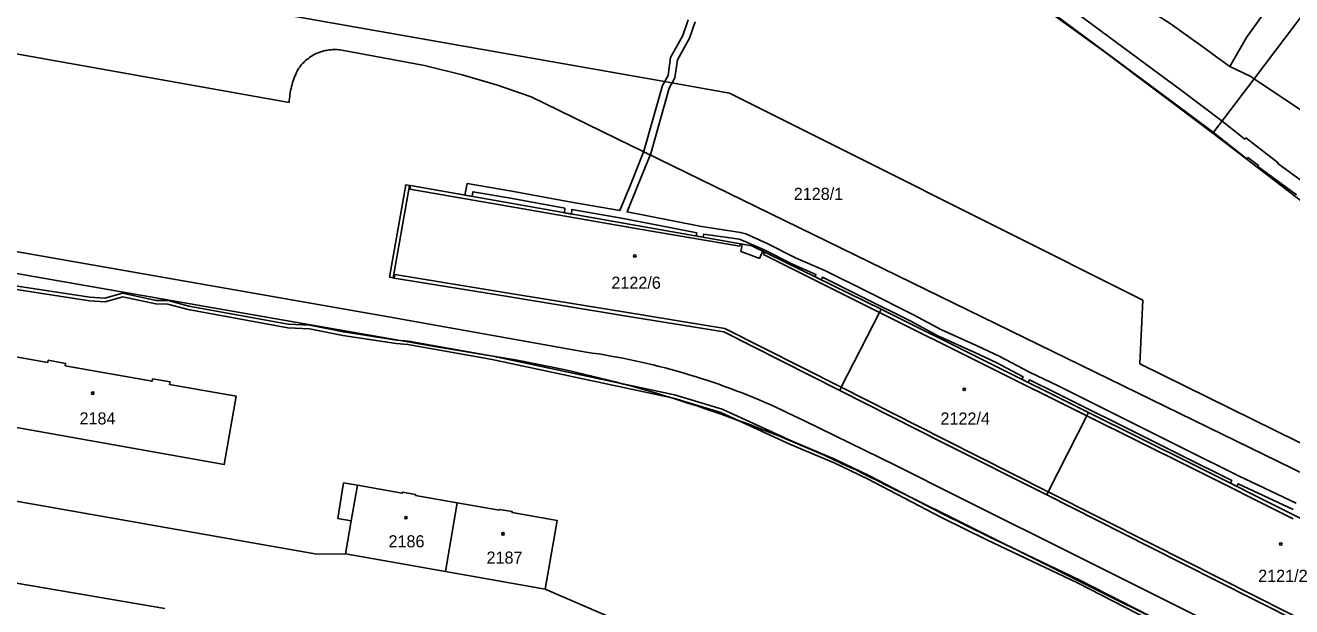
# Model space of a CAD drawing. Extents: x -756746 to -753363, y -1166406 to -1161727.
# Drawn here: x -756001.6 to -755823.6, y -1164517.1 to -1164435.4 of the extents above; entities that cross this region are included whole.
import ezdxf

# ---------------------------------------------------------------- set-up
doc = ezdxf.new("R2010")
doc.units = 0
for name, color, linetype in [('Hranice parcel', 7, 'Continuous'), ('Parcelní čísla', 7, 'Continuous'), ('Vnitřní kresba', 7, 'Continuous'), ('Věcná břemena k části', 7, 'Continuous'), ('Značky budov', 7, 'Continuous')]:
    doc.layers.add(name, color=color, linetype=linetype)

msp = doc.modelspace()

# ---------------------------------------------------------------- linework, layer by layer
at = {"layer": 'Hranice parcel'}
for p, q in [((-755828.88, -1164442.9), (-755812.95, -1164421.7)), ((-755834.71, -1164450.54), (-755828.88, -1164442.9)), ((-755817.42, -1164450.6), (-755828.88, -1164442.9)), ((-755942.58, -1164512.16), (-755940.91, -1164502.52)), ((-755956.6, -1164509.67), (-755942.58, -1164512.16)), ((-755942.58, -1164512.16), (-755928.54, -1164514.65)), ((-756002.86, -1164513.82), (-755982.01, -1164517.39))]:
    msp.add_line(p, q, dxfattribs=at)
for points in [[(-755834.71, -1164450.54), (-755849.99, -1164439.04), (-755865.78, -1164427.6), (-755883.81, -1164415.96), (-755900.57, -1164405.91), (-755914.25, -1164397.86), (-755998.87, -1164348.37), (-756019.46, -1164336.46), (-756024.43, -1164333.48), (-756030.05, -1164329.6), (-756032.51, -1164329.61), (-756034.74, -1164330.42)], [(-755926.98, -1164382.52), (-755918.36, -1164387.32), (-755885.35, -1164406.94), (-755875.28, -1164413.13), (-755840.68, -1164435.1), (-755836.09, -1164438.38), (-755833.62, -1164440.23), (-755832.33, -1164441.16), (-755829.44, -1164442.5), (-755828.88, -1164442.9)], [(-755797.5, -1164477.9), (-755817.6, -1164463.65), (-755834.71, -1164450.54)], [(-755881.32, -1164475.27), (-755899.48, -1164466.38), (-755915.43, -1164463.56), (-755931.54, -1164460.72), (-755947.48, -1164457.91), (-755947.64, -1164457.88), (-755948.13, -1164457.79), (-755950.41, -1164470.79), (-755949.92, -1164470.88), (-755949.75, -1164470.9), (-755933.78, -1164473.52), (-755917.66, -1164476.16), (-755903.46, -1164478.48), (-755887.13, -1164486.73)], [(-755881.32, -1164475.27), (-755881.55, -1164475.74), (-755886.94, -1164486.27), (-755887.13, -1164486.73)], [(-755852.16, -1164489.82), (-755866.74, -1164482.54), (-755881.32, -1164475.27)], [(-756008.92, -1164487.6), (-756010.82, -1164487.26), (-756009.67, -1164480.79), (-756007.76, -1164481.13), (-755998.46, -1164482.8), (-755998.4, -1164482.46), (-755995.95, -1164482.9), (-755996.01, -1164483.24), (-755983.8, -1164485.42), (-755983.74, -1164485.08), (-755981.28, -1164485.52), (-755981.34, -1164485.86), (-755971.97, -1164487.54), (-755973.66, -1164497.13), (-756009.48, -1164490.75), (-756008.92, -1164487.6)], [(-755887.13, -1164486.73), (-755872.59, -1164494.07), (-755858.05, -1164501.41)], [(-755852.16, -1164489.82), (-755852.4, -1164490.29), (-755857.86, -1164500.95), (-755858.05, -1164501.41)], [(-755858.05, -1164501.41), (-755843.6, -1164508.71), (-755829.13, -1164516.01), (-755814.61, -1164523.35), (-755800.24, -1164530.61), (-755800.09, -1164530.69), (-755799.62, -1164530.93), (-755793.66, -1164519.05), (-755794.13, -1164518.81), (-755794.29, -1164518.73), (-755808.61, -1164511.56), (-755823.17, -1164504.29), (-755837.67, -1164497.05), (-755852.16, -1164489.82)], [(-756029.62, -1164496.78), (-756025.41, -1164497.55), (-756017.84, -1164499.64), (-755960.66, -1164509.72), (-755956.6, -1164509.67)], [(-755940.91, -1164502.52), (-755946.79, -1164501.48), (-755946.77, -1164501.35), (-755948.61, -1164501.03), (-755948.63, -1164501.16), (-755954.95, -1164500.04), (-755956.88, -1164499.71), (-755957.7, -1164504.71), (-755955.81, -1164505.04), (-755956.6, -1164509.67)], [(-755928.54, -1164514.65), (-755926.86, -1164504.99), (-755933.19, -1164503.88), (-755933.17, -1164503.76), (-755935, -1164503.44), (-755935.02, -1164503.55), (-755940.91, -1164502.52)], [(-755928.54, -1164514.65), (-755918.56, -1164518.98), (-755905.57, -1164523.06), (-755894.04, -1164527.32)]]:
    msp.add_lwpolyline(points, dxfattribs=at)
at = {"layer": 'Vnitřní kresba'}
for p, q in [((-756029.93, -1164422.43), (-755912.59, -1164443.1)), ((-755826.65, -1164432.41), (-755829.98, -1164437.07)), ((-755829.98, -1164437.07), (-755832.33, -1164441.16)), ((-755945.52, -1164441.01), (-755957.13, -1164438.85)), ((-755964.53, -1164446.21), (-756004.21, -1164439.16)), ((-755940.22, -1164442.34), (-755945.52, -1164441.01)), ((-755935.23, -1164443.76), (-755940.22, -1164442.34)), ((-755930.53, -1164445.41), (-755935.23, -1164443.76)), ((-755912.59, -1164443.1), (-755902.65, -1164444.88)), ((-755930.53, -1164445.41), (-755792.02, -1164513.11)), ((-755902.65, -1164444.88), (-755885.61, -1164453.44)), ((-755885.61, -1164453.44), (-755844.54, -1164474.01)), ((-755949.92, -1164470.88), (-755947.64, -1164457.88)), ((-755947.48, -1164457.91), (-755947.57, -1164458.41)), ((-755947.57, -1164458.41), (-755931.63, -1164461.17)), ((-755931.63, -1164461.17), (-755915.51, -1164463.96)), ((-755915.51, -1164463.96), (-755901.19, -1164466.44)), ((-756014.05, -1164465.25), (-755950.56, -1164476.36)), ((-755901.19, -1164466.44), (-755901.13, -1164466.14)), ((-755901.13, -1164466.14), (-755900.84, -1164466.2)), ((-755900.9, -1164466.49), (-755901.03, -1164467.15)), ((-755901.03, -1164467.15), (-755899.88, -1164467.59)), ((-755900.84, -1164466.2), (-755900.9, -1164466.49)), ((-755898.43, -1164468.15), (-755898.12, -1164467.48)), ((-755898.12, -1164467.48), (-755897.99, -1164467.21)), ((-755897.99, -1164467.21), (-755897.72, -1164467.34)), ((-755897.72, -1164467.34), (-755897.84, -1164467.61)), ((-755899.88, -1164467.59), (-755898.43, -1164468.15)), ((-755897.84, -1164467.61), (-755881.55, -1164475.74)), ((-755943.84, -1164480.59), (-756003.92, -1164470.07)), ((-755949.67, -1164470.41), (-755949.75, -1164470.9)), ((-755933.7, -1164473.03), (-755949.67, -1164470.41)), ((-755917.56, -1164475.67), (-755933.7, -1164473.03)), ((-755844.98, -1164482.97), (-755844.54, -1164474.01)), ((-755950.56, -1164476.36), (-755922.79, -1164481.32)), ((-755903.3, -1164478), (-755917.56, -1164475.67)), ((-755881.55, -1164475.74), (-755866.98, -1164483.02)), ((-755886.94, -1164486.27), (-755903.3, -1164478)), ((-755933.9, -1164482.22), (-755943.84, -1164480.59)), ((-755866.98, -1164483.02), (-755852.4, -1164490.29)), ((-755790.04, -1164510.05), (-755844.98, -1164482.97)), ((-755872.4, -1164493.61), (-755886.94, -1164486.27)), ((-755852.4, -1164490.29), (-755837.91, -1164497.52)), ((-755892.12, -1164491), (-755879.36, -1164497.24)), ((-755857.86, -1164500.95), (-755872.4, -1164493.61)), ((-755879.36, -1164497.24), (-755870.41, -1164501.71)), ((-755837.91, -1164497.52), (-755823.41, -1164504.76)), ((-755955.81, -1164505.04), (-755954.95, -1164500.04)), ((-755871.73, -1164504.42), (-755880.71, -1164499.98)), ((-755843.4, -1164508.25), (-755857.86, -1164500.95)), ((-755870.41, -1164501.71), (-755852.94, -1164510.44)), ((-755821.7, -1164529.38), (-755871.73, -1164504.42)), ((-755828.94, -1164515.55), (-755843.4, -1164508.25)), ((-755852.94, -1164510.44), (-755840.08, -1164516.86)), ((-755814.4, -1164522.89), (-755828.94, -1164515.55)), ((-755840.08, -1164516.86), (-755823.98, -1164524.89))]:
    msp.add_line(p, q, dxfattribs=at)
for points in [[(-755957.13, -1164438.85), (-755957.34, -1164438.82), (-755957.56, -1164438.79), (-755957.78, -1164438.78), (-755957.99, -1164438.77), (-755958.21, -1164438.77), (-755958.42, -1164438.78), (-755958.64, -1164438.79), (-755958.85, -1164438.81), (-755959.07, -1164438.84), (-755959.28, -1164438.88), (-755959.49, -1164438.92), (-755959.7, -1164438.97), (-755959.91, -1164439.03), (-755960.12, -1164439.1), (-755960.32, -1164439.17), (-755960.52, -1164439.25), (-755960.72, -1164439.34), (-755960.92, -1164439.43), (-755961.11, -1164439.53), (-755961.29, -1164439.64), (-755961.48, -1164439.76), (-755961.66, -1164439.88), (-755961.83, -1164440.01), (-755962, -1164440.14), (-755962.17, -1164440.28), (-755962.33, -1164440.42), (-755962.48, -1164440.57), (-755962.64, -1164440.73), (-755962.78, -1164440.89), (-755962.92, -1164441.05), (-755963.05, -1164441.23), (-755963.18, -1164441.4), (-755963.3, -1164441.58)], [(-755963.3, -1164441.58), (-755963.43, -1164441.83), (-755963.55, -1164442.09), (-755963.66, -1164442.35), (-755963.77, -1164442.61), (-755963.87, -1164442.88), (-755963.97, -1164443.15), (-755964.05, -1164443.42), (-755964.13, -1164443.69), (-755964.21, -1164443.96), (-755964.27, -1164444.24), (-755964.33, -1164444.52), (-755964.38, -1164444.8), (-755964.43, -1164445.08), (-755964.46, -1164445.36), (-755964.49, -1164445.64), (-755964.52, -1164445.93), (-755964.53, -1164446.21)], [(-755922.79, -1164481.32), (-755921.93, -1164481.45), (-755921.06, -1164481.58), (-755920.2, -1164481.72), (-755919.34, -1164481.87), (-755918.48, -1164482.02), (-755917.62, -1164482.19), (-755916.77, -1164482.36), (-755915.91, -1164482.54), (-755915.06, -1164482.73), (-755914.21, -1164482.92), (-755913.36, -1164483.12), (-755912.51, -1164483.33), (-755911.67, -1164483.55), (-755910.82, -1164483.78), (-755909.98, -1164484.01), (-755909.14, -1164484.25), (-755908.3, -1164484.5), (-755907.47, -1164484.75), (-755906.64, -1164485.01), (-755905.81, -1164485.28), (-755904.98, -1164485.56), (-755904.15, -1164485.85), (-755903.33, -1164486.14), (-755902.51, -1164486.44), (-755901.69, -1164486.75), (-755900.88, -1164487.06), (-755900.07, -1164487.38), (-755899.26, -1164487.71), (-755898.45, -1164488.05), (-755897.65, -1164488.39), (-755896.85, -1164488.74), (-755896.05, -1164489.1), (-755895.26, -1164489.47), (-755894.47, -1164489.84), (-755893.68, -1164490.22), (-755892.9, -1164490.61), (-755892.12, -1164491)], [(-755880.71, -1164499.98), (-755881.78, -1164499.44), (-755882.85, -1164498.9), (-755883.92, -1164498.37), (-755885, -1164497.85), (-755886.08, -1164497.34), (-755887.17, -1164496.83), (-755888.26, -1164496.33), (-755889.35, -1164495.83), (-755890.44, -1164495.35), (-755891.54, -1164494.87), (-755892.64, -1164494.4), (-755893.74, -1164493.93), (-755894.85, -1164493.47), (-755895.96, -1164493.02), (-755897.07, -1164492.58), (-755898.19, -1164492.14), (-755899.3, -1164491.71), (-755900.42, -1164491.29), (-755901.55, -1164490.87), (-755902.67, -1164490.46), (-755903.8, -1164490.06), (-755904.93, -1164489.67), (-755906.07, -1164489.28), (-755907.2, -1164488.9), (-755908.34, -1164488.53), (-755909.48, -1164488.16), (-755910.62, -1164487.81), (-755911.77, -1164487.46), (-755912.92, -1164487.11), (-755914.07, -1164486.78), (-755915.22, -1164486.45), (-755916.37, -1164486.13), (-755917.53, -1164485.82), (-755918.69, -1164485.51), (-755919.85, -1164485.21), (-755921.01, -1164484.92), (-755922.17, -1164484.64), (-755923.34, -1164484.36), (-755924.51, -1164484.1), (-755925.67, -1164483.83), (-755926.84, -1164483.58), (-755928.02, -1164483.34), (-755929.19, -1164483.1), (-755930.37, -1164482.87), (-755931.54, -1164482.64), (-755932.72, -1164482.43), (-755933.9, -1164482.22)]]:
    msp.add_lwpolyline(points, dxfattribs=at)
at = {"layer": 'Věcná břemena k části'}
for points in [[(-756054.37, -1164421.47), (-756059.51, -1164449.61), (-756060.89, -1164458.48), (-756060.06, -1164459.32), (-756057.14, -1164459.89), (-756051.19, -1164461.44), (-756049.93, -1164460.93), (-756041.46, -1164463.01), (-756021.03, -1164467.97), (-756019.1, -1164469.07), (-756010.89, -1164472.03), (-756007.9, -1164471.43), (-756003.73, -1164472.39), (-755992.59, -1164474.11), (-755990.37, -1164474.24), (-755987.92, -1164473.56), (-755983.28, -1164474.55), (-755981.6, -1164474.57), (-755978.72, -1164475.34), (-755964.71, -1164477.91), (-755961.68, -1164478.03)], [(-755821.76, -1164457.58), (-755825.58, -1164454.81), (-755825.51, -1164454.71), (-755830.09, -1164451.2), (-755830.21, -1164451.35), (-755833.4, -1164448.83), (-755839.12, -1164444.55), (-755855.62, -1164432.32)], [(-755908.43, -1164434.57), (-755909.18, -1164436.78), (-755910.92, -1164439.91), (-755911.28, -1164442.41), (-755912.07, -1164443.83), (-755914.66, -1164453.08), (-755916.48, -1164457.58), (-755918.04, -1164461.42), (-755925.13, -1164460.18), (-755933.23, -1164458.68), (-755939.51, -1164457.6), (-755939.82, -1164459.26), (-755938.83, -1164459.43), (-755938.71, -1164458.76), (-755933.41, -1164459.66), (-755925.77, -1164461.08), (-755925.85, -1164461.72), (-755924.87, -1164461.9), (-755924.79, -1164461.25), (-755917.82, -1164462.47), (-755911.05, -1164463.81), (-755907.24, -1164464.56), (-755907.32, -1164464.99), (-755906.33, -1164465.17), (-755906.26, -1164464.73), (-755901.3, -1164465.46), (-755900.69, -1164465.65), (-755897.77, -1164466.95), (-755893.69, -1164469.01), (-755890.49, -1164470.39), (-755890.65, -1164470.7), (-755889.75, -1164471.14), (-755889.57, -1164470.79), (-755883.83, -1164473.64), (-755877.15, -1164476.99), (-755873.36, -1164479.03), (-755868.15, -1164481.37), (-755865.16, -1164482.79), (-755861.38, -1164484.79), (-755861.55, -1164485.13), (-755860.66, -1164485.58), (-755860.49, -1164485.24), (-755856.88, -1164486.98), (-755843.5, -1164493.68), (-755838.9, -1164495.95), (-755832.03, -1164499.39), (-755832.24, -1164499.76), (-755831.35, -1164500.21), (-755831.13, -1164499.83), (-755823.43, -1164503.47)], [(-755822.99, -1164502.57), (-755831.11, -1164498.73), (-755838.46, -1164495.05), (-755843.06, -1164492.78), (-755856.44, -1164486.08), (-755860.49, -1164484.13), (-755864.72, -1164481.89), (-755867.73, -1164480.47), (-755872.92, -1164478.13), (-755876.69, -1164476.11), (-755883.39, -1164472.74), (-755889.23, -1164469.84), (-755893.27, -1164468.11), (-755897.35, -1164466.05), (-755900.33, -1164464.71), (-755901.08, -1164464.48), (-755906.59, -1164463.67), (-755910.85, -1164462.83), (-755917.04, -1164461.61), (-755915.56, -1164457.96), (-755913.72, -1164453.4), (-755911.13, -1164444.21), (-755910.32, -1164442.73), (-755909.96, -1164440.23), (-755908.26, -1164437.18), (-755907.47, -1164434.85)], [(-755856.8, -1164433.94), (-755840.32, -1164446.15), (-755834.62, -1164450.42), (-755829.93, -1164454.15), (-755829.77, -1164453.96), (-755828.29, -1164455.09), (-755828.4, -1164455.23), (-755822.94, -1164459.2)], [(-755821.13, -1164529.8), (-755824.06, -1164528.16), (-755833.34, -1164523.67), (-755853.49, -1164513.34), (-755866.26, -1164507.26), (-755872.63, -1164504.12), (-755883.04, -1164498.69), (-755887.73, -1164496.41), (-755893.85, -1164493.84), (-755903.66, -1164489.34), (-755910.39, -1164487.34), (-755935.92, -1164481.88), (-755947.78, -1164479.77), (-755949.44, -1164479.62), (-755956.91, -1164478.48), (-755961.62, -1164477.53), (-755964.65, -1164477.41), (-755978.62, -1164474.85), (-755981.54, -1164474.07), (-755983.22, -1164474.05), (-755987.94, -1164473.04), (-755990.43, -1164473.74), (-755992.53, -1164473.61), (-756003.63, -1164471.89)], [(-755961.68, -1164478.03), (-755956.99, -1164478.98), (-755949.5, -1164480.12), (-755947.86, -1164480.27), (-755936.02, -1164482.38), (-755910.51, -1164487.82), (-755903.84, -1164489.81), (-755894.05, -1164494.3), (-755887.93, -1164496.87), (-755883.26, -1164499.13), (-755872.85, -1164504.56), (-755866.48, -1164507.72), (-755853.71, -1164513.78), (-755833.56, -1164524.11), (-755824.3, -1164528.6), (-755821.37, -1164530.24)]]:
    msp.add_lwpolyline(points, dxfattribs=at)
at = {"layer": 'Značky budov'}
for centre in [(-755915.95, -1164467.8), (-755992.14, -1164487.09), (-755869.65, -1164486.55), (-755948.12, -1164504.61), (-755934.48, -1164506.88), (-755825.15, -1164508.31)]:
    msp.add_circle(centre, 0.175, dxfattribs=at)

# ---------------------------------------------------------------- texts
at = {"layer": 'Parcelní čísla'}
for s, p in [('2128/1', (-755893.61, -1164459.91)), ('2122/6', (-755919.25, -1164472.41)), ('2184', (-755994, -1164491.49)), ('2122/4', (-755872.99, -1164491.51)), ('2186', (-755950.57, -1164508.78)), ('2187', (-755936.79, -1164511.07)), ('2121/2', (-755828.33, -1164513.63))]:
    msp.add_text(s, height=1.7, dxfattribs=at).set_placement(p)

doc.saveas('drawing.dxf')
